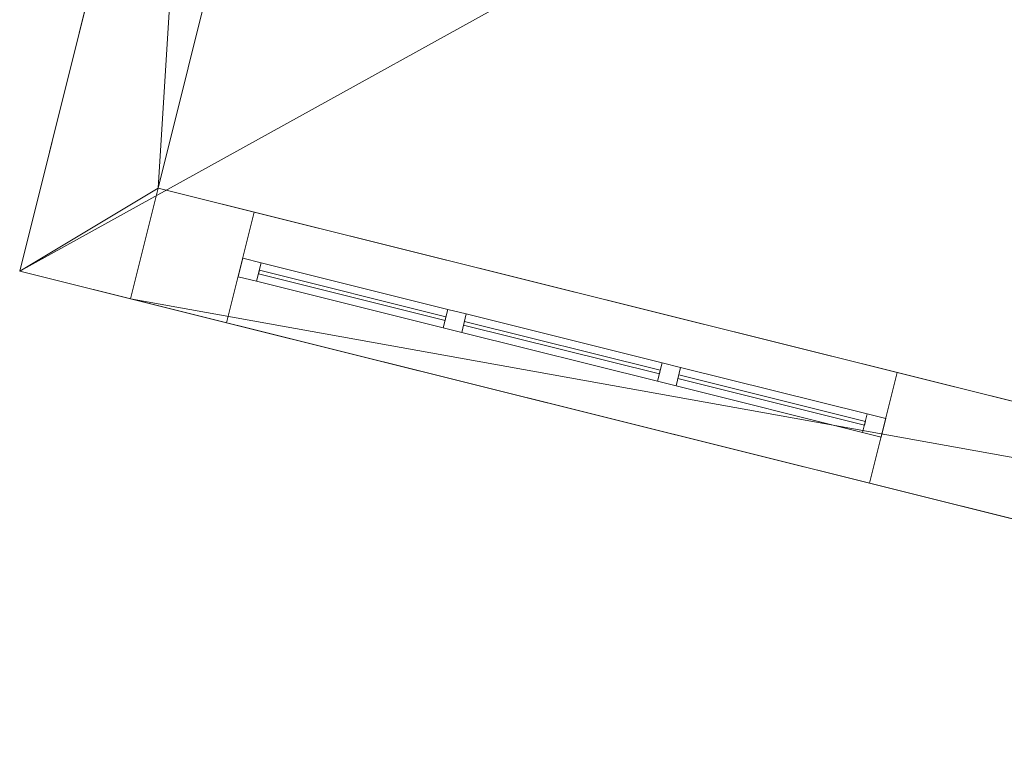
# Model space of a CAD drawing. Header units: millimetres. Extents: x -430348 to -225823, y -86243 to 5084.
# Tile 1044 of 1056: x -324255 to -321670, y -18998 to -17103. Entities that reach past the tile are written whole.
import ezdxf

# ---------------------------------------------------------------- set-up
doc = ezdxf.new("R2010")
doc.units = ezdxf.units.MM
for name, color, linetype, lineweight in [('A-GLAZ-CURT', 52, 'Continuous', 9), ('A-GLAZ-CWMG', 51, 'Continuous', 9), ('A-ROOF', 132, 'Continuous', 9), ('A-WALL', 113, 'Continuous', 9)]:
    doc.layers.add(name, color=color, linetype=linetype, lineweight=lineweight)

# ---------------------------------------------------------------- blocks, each defined once
blk = doc.blocks.new('System Panel - Glazed-288381-_3D_ Copy 1')
at = {"layer": 'A-GLAZ-CURT', "transparency": 33554471}
mesh = blk.add_polyface(dxfattribs=at)
corners = [(-252.5, 5), (-252.5, 5, 2000), (252.5, 5, 2000), (252.5, 5)]
mesh.append_faces([[corners[k] for k in face] for face in [(2, 3, 0, 1)]])
mesh = blk.add_polyface(dxfattribs=at)
corners = [(252.5, -5), (-252.5, -5), (-252.5, 5), (252.5, 5)]
mesh.append_faces([[corners[k] for k in face] for face in [(3, 0, 1, 2)]])
mesh = blk.add_polyface(dxfattribs=at)
corners = [(-252.5, -5, 2000), (252.5, -5, 2000), (252.5, 5, 2000), (-252.5, 5, 2000)]
mesh.append_faces([[corners[k] for k in face] for face in [(0, 1, 2, 3)]])
mesh = blk.add_polyface(dxfattribs=at)
corners = [(-252.5, -5), (-252.5, -5, 2000), (-252.5, 5, 2000), (-252.5, 5)]
mesh.append_faces([[corners[k] for k in face] for face in [(0, 1, 2, 3)]])
mesh = blk.add_polyface(dxfattribs=at)
corners = [(252.5, -5, 2000), (252.5, -5), (252.5, 5), (252.5, 5, 2000)]
mesh.append_faces([[corners[k] for k in face] for face in [(0, 1, 2, 3)]])
mesh = blk.add_polyface(dxfattribs=at)
corners = [(-252.5, -5), (252.5, -5), (252.5, -5, 2000), (-252.5, -5, 2000)]
mesh.append_faces([[corners[k] for k in face] for face in [(3, 0, 1, 2)]])
blk = doc.blocks.new('Rectangular Mullion - 50mm x 50mm-279930-_3D_ Copy 1')
at = {"layer": 'A-GLAZ-CWMG'}
mesh = blk.add_polyface(dxfattribs=at)
corners = [(0, 25), (-50, 25), (-50, -25), (0, -25)]
mesh.append_faces([[corners[k] for k in face] for face in [(2, 3, 0, 1)]])
mesh = blk.add_polyface(dxfattribs=at)
corners = [(0, 25, -2100), (0, -25, -2100), (-50, -25, -2100), (-50, 25, -2100)]
mesh.append_faces([[corners[k] for k in face] for face in [(0, 1, 2, 3)]])
mesh = blk.add_polyface(dxfattribs=at)
corners = [(-50, 25), (0, 25), (0, 25, -2100), (-50, 25, -2100)]
mesh.append_faces([[corners[k] for k in face] for face in [(0, 1, 2, 3)]])
mesh = blk.add_polyface(dxfattribs=at)
corners = [(-50, -25), (-50, 25), (-50, 25, -2100), (-50, -25, -2100)]
mesh.append_faces([[corners[k] for k in face] for face in [(0, 1, 2, 3)]])
mesh = blk.add_polyface(dxfattribs=at)
corners = [(0, 25), (0, -25), (0, -25, -2100), (0, 25, -2100)]
mesh.append_faces([[corners[k] for k in face] for face in [(0, 1, 2, 3)]])
mesh = blk.add_polyface(dxfattribs=at)
corners = [(0, -25), (-50, -25), (-50, -25, -2100), (0, -25, -2100)]
mesh.append_faces([[corners[k] for k in face] for face in [(0, 1, 2, 3)]])
blk = doc.blocks.new('Rectangular Mullion - 50mm x 50mm-288376-_3D_ Copy 1')
at = {"layer": 'A-GLAZ-CWMG'}
mesh = blk.add_polyface(dxfattribs=at)
corners = [(0, 25), (-50, 25), (-50, -25), (0, -25)]
mesh.append_faces([[corners[k] for k in face] for face in [(2, 3, 0, 1)]])
mesh = blk.add_polyface(dxfattribs=at)
corners = [(0, 25, -505), (0, -25, -505), (-50, -25, -505), (-50, 25, -505)]
mesh.append_faces([[corners[k] for k in face] for face in [(0, 1, 2, 3)]])
mesh = blk.add_polyface(dxfattribs=at)
corners = [(-50, 25), (0, 25), (0, 25, -505), (-50, 25, -505)]
mesh.append_faces([[corners[k] for k in face] for face in [(3, 0, 1, 2)]])
mesh = blk.add_polyface(dxfattribs=at)
corners = [(-50, -25), (-50, 25), (-50, 25, -505), (-50, -25, -505)]
mesh.append_faces([[corners[k] for k in face] for face in [(3, 0, 1, 2)]])
mesh = blk.add_polyface(dxfattribs=at)
corners = [(0, 25), (0, -25), (0, -25, -505), (0, 25, -505)]
mesh.append_faces([[corners[k] for k in face] for face in [(3, 0, 1, 2)]])
mesh = blk.add_polyface(dxfattribs=at)
corners = [(0, -25), (-50, -25), (-50, -25, -505), (0, -25, -505)]
mesh.append_faces([[corners[k] for k in face] for face in [(3, 0, 1, 2)]])
blk = doc.blocks.new('Rectangular Mullion - 50mm x 50mm-279931-_3D_ Copy 1')
at = {"layer": 'A-GLAZ-CWMG'}
mesh = blk.add_polyface(dxfattribs=at)
corners = [(0, 25), (-50, 25), (-50, -25), (0, -25)]
mesh.append_faces([[corners[k] for k in face] for face in [(2, 3, 0, 1)]])
mesh = blk.add_polyface(dxfattribs=at)
corners = [(0, 25, -2100), (0, -25, -2100), (-50, -25, -2100), (-50, 25, -2100)]
mesh.append_faces([[corners[k] for k in face] for face in [(0, 1, 2, 3)]])
mesh = blk.add_polyface(dxfattribs=at)
corners = [(-50, 25), (0, 25), (0, 25, -2100), (-50, 25, -2100)]
mesh.append_faces([[corners[k] for k in face] for face in [(0, 1, 2, 3)]])
mesh = blk.add_polyface(dxfattribs=at)
corners = [(-50, -25), (-50, 25), (-50, 25, -2100), (-50, -25, -2100)]
mesh.append_faces([[corners[k] for k in face] for face in [(0, 1, 2, 3)]])
mesh = blk.add_polyface(dxfattribs=at)
corners = [(0, 25), (0, -25), (0, -25, -2100), (0, 25, -2100)]
mesh.append_faces([[corners[k] for k in face] for face in [(0, 1, 2, 3)]])
mesh = blk.add_polyface(dxfattribs=at)
corners = [(0, -25), (-50, -25), (-50, -25, -2100), (0, -25, -2100)]
mesh.append_faces([[corners[k] for k in face] for face in [(0, 1, 2, 3)]])
blk = doc.blocks.new('Rectangular Mullion - 50mm x 50mm-288377-_3D_ Copy 1')
at = {"layer": 'A-GLAZ-CWMG'}
mesh = blk.add_polyface(dxfattribs=at)
corners = [(0, 25), (-50, 25), (-50, -25), (0, -25)]
mesh.append_faces([[corners[k] for k in face] for face in [(2, 3, 0, 1)]])
mesh = blk.add_polyface(dxfattribs=at)
corners = [(0, 25, -505), (0, -25, -505), (-50, -25, -505), (-50, 25, -505)]
mesh.append_faces([[corners[k] for k in face] for face in [(0, 1, 2, 3)]])
mesh = blk.add_polyface(dxfattribs=at)
corners = [(-50, 25), (0, 25), (0, 25, -505), (-50, 25, -505)]
mesh.append_faces([[corners[k] for k in face] for face in [(3, 0, 1, 2)]])
mesh = blk.add_polyface(dxfattribs=at)
corners = [(-50, -25), (-50, 25), (-50, 25, -505), (-50, -25, -505)]
mesh.append_faces([[corners[k] for k in face] for face in [(3, 0, 1, 2)]])
mesh = blk.add_polyface(dxfattribs=at)
corners = [(0, 25), (0, -25), (0, -25, -505), (0, 25, -505)]
mesh.append_faces([[corners[k] for k in face] for face in [(3, 0, 1, 2)]])
mesh = blk.add_polyface(dxfattribs=at)
corners = [(0, -25), (-50, -25), (-50, -25, -505), (0, -25, -505)]
mesh.append_faces([[corners[k] for k in face] for face in [(3, 0, 1, 2)]])
blk = doc.blocks.new('System Panel - Door-288394-_3D_ Copy 1')
at = {"layer": 'A-GLAZ-CURT'}
mesh = blk.add_polyface(dxfattribs=at)
corners = [(-265, 5), (-265, 5, 2000), (265, 5, 2000), (265, 5)]
mesh.append_faces([[corners[k] for k in face] for face in [(2, 3, 0, 1)]])
mesh = blk.add_polyface(dxfattribs=at)
corners = [(265, -5), (-265, -5), (-265, 5), (265, 5)]
mesh.append_faces([[corners[k] for k in face] for face in [(0, 1, 2, 3)]])
mesh = blk.add_polyface(dxfattribs=at)
corners = [(-265, -5, 2000), (265, -5, 2000), (265, 5, 2000), (-265, 5, 2000)]
mesh.append_faces([[corners[k] for k in face] for face in [(3, 0, 1, 2)]])
mesh = blk.add_polyface(dxfattribs=at)
corners = [(-265, -5), (-265, -5, 2000), (-265, 5, 2000), (-265, 5)]
mesh.append_faces([[corners[k] for k in face] for face in [(0, 1, 2, 3)]])
mesh = blk.add_polyface(dxfattribs=at)
corners = [(265, -5, 2000), (265, -5), (265, 5), (265, 5, 2000)]
mesh.append_faces([[corners[k] for k in face] for face in [(0, 1, 2, 3)]])
mesh = blk.add_polyface(dxfattribs=at)
corners = [(-265, -5), (265, -5), (265, -5, 2000), (-265, -5, 2000)]
mesh.append_faces([[corners[k] for k in face] for face in [(2, 3, 0, 1)]])
blk = doc.blocks.new('Rectangular Mullion - 50mm x 50mm-288378-_3D_ Copy 1')
at = {"layer": 'A-GLAZ-CWMG'}
mesh = blk.add_polyface(dxfattribs=at)
corners = [(0, 25), (-50, 25), (-50, -25), (0, -25)]
mesh.append_faces([[corners[k] for k in face] for face in [(2, 3, 0, 1)]])
mesh = blk.add_polyface(dxfattribs=at)
corners = [(0, 25, -530), (0, -25, -530), (-50, -25, -530), (-50, 25, -530)]
mesh.append_faces([[corners[k] for k in face] for face in [(0, 1, 2, 3)]])
mesh = blk.add_polyface(dxfattribs=at)
corners = [(-50, 25), (0, 25), (0, 25, -530), (-50, 25, -530)]
mesh.append_faces([[corners[k] for k in face] for face in [(3, 0, 1, 2)]])
mesh = blk.add_polyface(dxfattribs=at)
corners = [(-50, -25), (-50, 25), (-50, 25, -530), (-50, -25, -530)]
mesh.append_faces([[corners[k] for k in face] for face in [(3, 0, 1, 2)]])
mesh = blk.add_polyface(dxfattribs=at)
corners = [(0, 25), (0, -25), (0, -25, -530), (0, 25, -530)]
mesh.append_faces([[corners[k] for k in face] for face in [(3, 0, 1, 2)]])
mesh = blk.add_polyface(dxfattribs=at)
corners = [(0, -25), (-50, -25), (-50, -25, -530), (0, -25, -530)]
mesh.append_faces([[corners[k] for k in face] for face in [(3, 0, 1, 2)]])
blk = doc.blocks.new('System Panel - Door-288395-_3D_ Copy 1')
at = {"layer": 'A-GLAZ-CURT'}
mesh = blk.add_polyface(dxfattribs=at)
corners = [(-252.5, 5), (-252.5, 5, 2000), (252.5, 5, 2000), (252.5, 5)]
mesh.append_faces([[corners[k] for k in face] for face in [(2, 3, 0, 1)]])
mesh = blk.add_polyface(dxfattribs=at)
corners = [(252.5, -5), (-252.5, -5), (-252.5, 5), (252.5, 5)]
mesh.append_faces([[corners[k] for k in face] for face in [(3, 0, 1, 2)]])
mesh = blk.add_polyface(dxfattribs=at)
corners = [(-252.5, -5, 2000), (252.5, -5, 2000), (252.5, 5, 2000), (-252.5, 5, 2000)]
mesh.append_faces([[corners[k] for k in face] for face in [(3, 0, 1, 2)]])
mesh = blk.add_polyface(dxfattribs=at)
corners = [(-252.5, -5), (-252.5, -5, 2000), (-252.5, 5, 2000), (-252.5, 5)]
mesh.append_faces([[corners[k] for k in face] for face in [(0, 1, 2, 3)]])
mesh = blk.add_polyface(dxfattribs=at)
corners = [(252.5, -5, 2000), (252.5, -5), (252.5, 5), (252.5, 5, 2000)]
mesh.append_faces([[corners[k] for k in face] for face in [(0, 1, 2, 3)]])
mesh = blk.add_polyface(dxfattribs=at)
corners = [(-252.5, -5), (252.5, -5), (252.5, -5, 2000), (-252.5, -5, 2000)]
mesh.append_faces([[corners[k] for k in face] for face in [(3, 0, 1, 2)]])
blk = doc.blocks.new('Rectangular Mullion - 50mm x 50mm-288379-_3D_ Copy 1')
at = {"layer": 'A-GLAZ-CWMG'}
mesh = blk.add_polyface(dxfattribs=at)
corners = [(0, 25), (-50, 25), (-50, -25), (0, -25)]
mesh.append_faces([[corners[k] for k in face] for face in [(2, 3, 0, 1)]])
mesh = blk.add_polyface(dxfattribs=at)
corners = [(0, 25, -530), (0, -25, -530), (-50, -25, -530), (-50, 25, -530)]
mesh.append_faces([[corners[k] for k in face] for face in [(0, 1, 2, 3)]])
mesh = blk.add_polyface(dxfattribs=at)
corners = [(-50, 25), (0, 25), (0, 25, -530), (-50, 25, -530)]
mesh.append_faces([[corners[k] for k in face] for face in [(3, 0, 1, 2)]])
mesh = blk.add_polyface(dxfattribs=at)
corners = [(-50, -25), (-50, 25), (-50, 25, -530), (-50, -25, -530)]
mesh.append_faces([[corners[k] for k in face] for face in [(3, 0, 1, 2)]])
mesh = blk.add_polyface(dxfattribs=at)
corners = [(0, 25), (0, -25), (0, -25, -530), (0, 25, -530)]
mesh.append_faces([[corners[k] for k in face] for face in [(3, 0, 1, 2)]])
mesh = blk.add_polyface(dxfattribs=at)
corners = [(0, -25), (-50, -25), (-50, -25, -530), (0, -25, -530)]
mesh.append_faces([[corners[k] for k in face] for face in [(3, 0, 1, 2)]])
blk = doc.blocks.new('Rectangular Mullion - 50mm x 50mm-288380-_3D_ Copy 1')
at = {"layer": 'A-GLAZ-CWMG'}
mesh = blk.add_polyface(dxfattribs=at)
corners = [(25, 25), (-25, 25), (-25, -25), (25, -25)]
mesh.append_faces([[corners[k] for k in face] for face in [(2, 3, 0, 1)]])
mesh = blk.add_polyface(dxfattribs=at)
corners = [(25, 25, -2100), (25, -25, -2100), (-25, -25, -2100), (-25, 25, -2100)]
mesh.append_faces([[corners[k] for k in face] for face in [(0, 1, 2, 3)]])
mesh = blk.add_polyface(dxfattribs=at)
corners = [(-25, 25), (25, 25), (25, 25, -2100), (-25, 25, -2100)]
mesh.append_faces([[corners[k] for k in face] for face in [(0, 1, 2, 3)]])
mesh = blk.add_polyface(dxfattribs=at)
corners = [(-25, -25), (-25, 25), (-25, 25, -2100), (-25, -25, -2100)]
mesh.append_faces([[corners[k] for k in face] for face in [(0, 1, 2, 3)]])
mesh = blk.add_polyface(dxfattribs=at)
corners = [(25, 25), (25, -25), (25, -25, -2100), (25, 25, -2100)]
mesh.append_faces([[corners[k] for k in face] for face in [(0, 1, 2, 3)]])
mesh = blk.add_polyface(dxfattribs=at)
corners = [(25, -25), (-25, -25), (-25, -25, -2100), (25, -25, -2100)]
mesh.append_faces([[corners[k] for k in face] for face in [(0, 1, 2, 3)]])

msp = doc.modelspace()

# ---------------------------------------------------------------- block references
at = {"layer": 'A-GLAZ-CURT'}
for name, p, rotation in [('System Panel - Door-288395-_3D_ Copy 1', (-323382.1, -17827, 58806), 165.9999999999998), ('System Panel - Door-288394-_3D_ Copy 1', (-322831.5, -17964.3, 58806), 165.9999999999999)]:
    msp.add_blockref(name, p, dxfattribs=dict(at, rotation=rotation))
at = {"layer": 'A-GLAZ-CURT', "transparency": 33554471, "rotation": 165.9999999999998}
msp.add_blockref('System Panel - Glazed-288381-_3D_ Copy 1', (-322280.8, -18101.6, 58806), dxfattribs=at)
at = {"layer": 'A-GLAZ-CWMG', "extrusion": (0, 0, -1), "rotation": 14.00000000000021}
for name, p in [('Rectangular Mullion - 50mm x 50mm-279931-_3D_ Copy 1', (323675.6, -17753.9, -58756)), ('Rectangular Mullion - 50mm x 50mm-288380-_3D_ Copy 1', (323112.9, -17894.2, -58756)), ('Rectangular Mullion - 50mm x 50mm-288380-_3D_ Copy 1', (322550.1, -18034.5, -58756))]:
    msp.add_blockref(name, p, dxfattribs=at)
at = {"layer": 'A-GLAZ-CWMG', "extrusion": (-0.970296, 0.241922, 0), "rotation": 90}
for name, p in [('Rectangular Mullion - 50mm x 50mm-288376-_3D_ Copy 1', (95530.7, 60856, 309716)), ('Rectangular Mullion - 50mm x 50mm-288379-_3D_ Copy 1', (95530.7, 60856, 309161)), ('Rectangular Mullion - 50mm x 50mm-288376-_3D_ Copy 1', (95530.7, 60856, 308581))]:
    msp.add_blockref(name, p, dxfattribs=at)
at = {"layer": 'A-GLAZ-CWMG', "extrusion": (0.970296, -0.241922, 0), "rotation": 270}
for name, p in [('Rectangular Mullion - 50mm x 50mm-288377-_3D_ Copy 1', (-95530.7, 58756, -309211)), ('Rectangular Mullion - 50mm x 50mm-288378-_3D_ Copy 1', (-95530.7, 58756, -308631)), ('Rectangular Mullion - 50mm x 50mm-288377-_3D_ Copy 1', (-95530.7, 58756, -308076))]:
    msp.add_blockref(name, p, dxfattribs=at)
at = {"layer": 'A-GLAZ-CWMG', "rotation": 346}
msp.add_blockref('Rectangular Mullion - 50mm x 50mm-279930-_3D_ Copy 1', (-321987.3, -18174.8, 60856), dxfattribs=at)

# ---------------------------------------------------------------- meshes
at = {"layer": 'A-ROOF'}
mesh = msp.add_polyface(dxfattribs=at)
corners = [(-318370.2, -15241.3, 61188.3), (-319306.8, -18997.7, 61188.3), (-324255.3, -17763.9, 61188.3), (-323318.7, -14007.5, 61188.3), (-320730.3, -17059.9, 61188.3), (-320331.1, -15458.9, 61188.3), (-321883.6, -15071.8, 61188.3), (-322282.7, -16672.8, 61188.3)]
mesh.append_faces([[corners[k] for k in face] for face in [(7, 2, 3, 6), (2, 7, 4, 1)]], dxfattribs={"vtx0": -1, "vtx2": -1})
mesh.append_faces([[corners[k] for k in face] for face in [(5, 6, 3, 0), (0, 1, 4, 5)]], dxfattribs={"vtx1": -1, "vtx3": -1})
mesh = msp.add_polyface(dxfattribs=at)
corners = [(-319306.8, -18997.7, 61488.3), (-318370.2, -15241.3, 61488.3), (-323318.7, -14007.5, 61488.3), (-324255.3, -17763.9, 61488.3), (-320331.1, -15458.9, 61488.3), (-320730.3, -17059.9, 61488.3), (-322282.7, -16672.8, 61488.3), (-321883.6, -15071.8, 61488.3)]
mesh.append_faces([[corners[k] for k in face] for face in [(2, 7, 4, 1), (5, 0, 1, 4)]], dxfattribs={"vtx0": -1, "vtx2": -1})
mesh.append_faces([[corners[k] for k in face] for face in [(2, 3, 6, 7), (5, 6, 3, 0)]], dxfattribs={"vtx1": -1, "vtx3": -1})
mesh = msp.add_polyface(dxfattribs=at)
corners = [(-323318.7, -14007.5, 61188.3), (-324255.3, -17763.9, 61188.3), (-324255.3, -17763.9, 61488.3), (-323318.7, -14007.5, 61488.3)]
mesh.append_faces([[corners[k] for k in face] for face in [(3, 0, 1, 2)]])
mesh = msp.add_polyface(dxfattribs=at)
corners = [(-324255.3, -17763.9, 61188.3), (-319306.8, -18997.7, 61188.3), (-319306.8, -18997.7, 61488.3), (-324255.3, -17763.9, 61488.3)]
mesh.append_faces([[corners[k] for k in face] for face in [(2, 3, 0, 1)]])
at = {"layer": 'A-WALL'}
mesh = msp.add_polyface(dxfattribs=at)
corners = [(-323318.7, -14007.5, 58428.2), (-323715.9, -15600.7, 58428.2), (-323788.5, -15891.8, 58428.2), (-324255.3, -17763.9, 58428.2), (-324255.3, -17763.9, 61188.3), (-323318.7, -14007.5, 61188.3)]
mesh.append_faces([[corners[k] for k in face] for face in [(5, 0, 1, 2), (2, 3, 4, 5)]], dxfattribs={"vtx3": -1})
mesh = msp.add_polyface(dxfattribs=at)
corners = [(-324255.3, -17763.9, 58428.2), (-323788.5, -15891.8, 58428.2), (-323715.9, -15600.7, 58428.2), (-323318.7, -14007.5, 58428.2), (-323027.6, -14080.1, 58428.2), (-323891.6, -17545.4, 58428.2), (-323964.2, -17836.5, 58428.2)]
mesh.append_faces([[corners[k] for k in face] for face in [(5, 1, 2, 4)]], dxfattribs={"vtx0": -1, "vtx2": -1})
mesh.append_faces([[corners[k] for k in face] for face in [(2, 3, 4)]], dxfattribs={"vtx2": -1})
mesh.append_faces([[corners[k] for k in face] for face in [(5, 6, 0, 1)]], dxfattribs={"vtx3": -1})
mesh = msp.add_polyface(dxfattribs=at)
corners = [(-323318.7, -14007.5, 61188.3), (-324255.3, -17763.9, 61188.3), (-323964.2, -17836.5, 61188.3), (-323891.6, -17545.4, 61188.3), (-323027.6, -14080.1, 61188.3)]
mesh.append_faces([[corners[k] for k in face] for face in [(1, 2, 3)]], dxfattribs={"vtx2": -1})
mesh.append_faces([[corners[k] for k in face] for face in [(3, 4, 0, 1)]], dxfattribs={"vtx3": -1})
mesh = msp.add_polyface(dxfattribs=at)
corners = [(-323027.6, -14080.1, 58428.2), (-323027.6, -14080.1, 61188.3), (-323891.6, -17545.4, 61188.3), (-323964.2, -17836.5, 61188.3), (-323964.2, -17836.5, 58428.2), (-323891.6, -17545.4, 58428.2)]
mesh.append_faces([[corners[k] for k in face] for face in [(2, 3, 4, 5), (5, 0, 1, 2)]], dxfattribs={"vtx3": -1})
mesh = msp.add_polyface(dxfattribs=at)
corners = [(-319306.8, -18997.7, 58428.2), (-323964.2, -17836.5, 58428.2), (-323891.6, -17545.4, 58428.2), (-319525.3, -18634.1, 58428.2), (-319234.2, -18706.6, 58428.2)]
mesh.append_faces([[corners[k] for k in face] for face in [(3, 0, 1, 2)]], dxfattribs={"vtx0": -1})
mesh.append_faces([[corners[k] for k in face] for face in [(3, 4, 0)]], dxfattribs={"vtx2": -1})
mesh = msp.add_polyface(dxfattribs=at)
corners = [(-323964.2, -17836.5, 58428.2), (-323964.2, -17836.5, 61188.3), (-323891.6, -17545.4, 61188.3), (-323891.6, -17545.4, 58428.2)]
mesh.append_faces([[corners[k] for k in face] for face in [(0, 1, 2, 3)]])
mesh = msp.add_polyface(dxfattribs=at)
corners = [(-323964.2, -17836.5, 61188.3), (-319306.8, -18997.7, 61188.3), (-319234.2, -18706.6, 61188.3), (-319525.3, -18634.1, 61188.3), (-323891.6, -17545.4, 61188.3)]
mesh.append_faces([[corners[k] for k in face] for face in [(4, 0, 3)]], dxfattribs={"vtx1": -1})
mesh.append_faces([[corners[k] for k in face] for face in [(1, 2, 3, 0)]], dxfattribs={"vtx2": -1})
mesh = msp.add_polyface(dxfattribs=at)
corners = [(-319234.2, -18706.6, 58428.2), (-319525.3, -18634.1, 58428.2), (-323891.6, -17545.4, 58428.2), (-323891.6, -17545.4, 61188.3), (-319525.3, -18634.1, 61188.3), (-319234.2, -18706.6, 61188.3), (-319913.4, -18537.3, 59832.3), (-319913.4, -18537.3, 60732.3), (-321029.3, -18259.1, 60732.3), (-321029.3, -18259.1, 59832.3), (-321951, -18029.3, 58756), (-321951, -18029.3, 60856), (-323639.4, -17608.3, 60856), (-323639.4, -17608.3, 58756)]
mesh.append_faces([[corners[k] for k in face] for face in [(4, 8, 11)]], dxfattribs={"vtx0": -1, "vtx1": -1, "vtx2": -1})
mesh.append_faces([[corners[k] for k in face] for face in [(5, 6, 7), (2, 13, 10, 1), (11, 8, 9, 10)]], dxfattribs={"vtx0": -1, "vtx2": -1})
mesh.append_faces([[corners[k] for k in face] for face in [(0, 1, 6, 5)]], dxfattribs={"vtx1": -1, "vtx2": -1})
mesh.append_faces([[corners[k] for k in face] for face in [(9, 6, 1, 10)]], dxfattribs={"vtx1": -1, "vtx2": -1, "vtx3": -1})
mesh.append_faces([[corners[k] for k in face] for face in [(4, 5, 7, 8), (12, 13, 2, 3), (11, 12, 3, 4)]], dxfattribs={"vtx1": -1, "vtx3": -1})
mesh = msp.add_polyface(dxfattribs=at)
corners = [(-321951, -18029.3, 60856), (-322023.6, -18320.4, 60856), (-323711.9, -17899.4, 60856), (-323639.4, -17608.3, 60856)]
mesh.append_faces([[corners[k] for k in face] for face in [(0, 1, 2, 3)]])
mesh = msp.add_polyface(dxfattribs=at)
corners = [(-323639.4, -17608.3, 60856), (-323711.9, -17899.4, 60856), (-323711.9, -17899.4, 58756), (-323639.4, -17608.3, 58756)]
mesh.append_faces([[corners[k] for k in face] for face in [(0, 1, 2, 3)]])
mesh = msp.add_polyface(dxfattribs=at)
corners = [(-322023.6, -18320.4, 58756), (-321951, -18029.3, 58756), (-323639.4, -17608.3, 58756), (-323711.9, -17899.4, 58756)]
mesh.append_faces([[corners[k] for k in face] for face in [(3, 0, 1, 2)]])
mesh = msp.add_polyface(dxfattribs=at)
corners = [(-324255.3, -17763.9, 61188.3), (-324255.3, -17763.9, 58428.2), (-323964.2, -17836.5, 58428.2), (-323964.2, -17836.5, 61188.3)]
mesh.append_faces([[corners[k] for k in face] for face in [(0, 1, 2, 3)]])
mesh = msp.add_polyface(dxfattribs=at)
corners = [(-323964.2, -17836.5, 58428.2), (-319306.8, -18997.7, 58428.2), (-319306.8, -18997.7, 61188.3), (-323964.2, -17836.5, 61188.3), (-319986, -18828.4, 60732.3), (-319986, -18828.4, 59832.3), (-321101.8, -18550.2, 59832.3), (-321101.8, -18550.2, 60732.3), (-322023.6, -18320.4, 60856), (-322023.6, -18320.4, 58756), (-323711.9, -17899.4, 58756), (-323711.9, -17899.4, 60856)]
mesh.append_faces([[corners[k] for k in face] for face in [(0, 10, 11, 3), (3, 11, 8, 2), (5, 1, 2, 4)]], dxfattribs={"vtx0": -1, "vtx2": -1})
mesh.append_faces([[corners[k] for k in face] for face in [(1, 5, 6, 9)]], dxfattribs={"vtx0": -1, "vtx2": -1, "vtx3": -1})
mesh.append_faces([[corners[k] for k in face] for face in [(7, 4, 2, 8)]], dxfattribs={"vtx1": -1, "vtx2": -1, "vtx3": -1})
mesh.append_faces([[corners[k] for k in face] for face in [(9, 10, 0, 1), (8, 9, 6, 7)]], dxfattribs={"vtx1": -1, "vtx3": -1})
mesh = msp.add_polyface(dxfattribs=at)
corners = [(-321951, -18029.3, 58756), (-322023.6, -18320.4, 58756), (-322023.6, -18320.4, 60856), (-321951, -18029.3, 60856)]
mesh.append_faces([[corners[k] for k in face] for face in [(1, 2, 3, 0)]])

doc.saveas('drawing.dxf')
